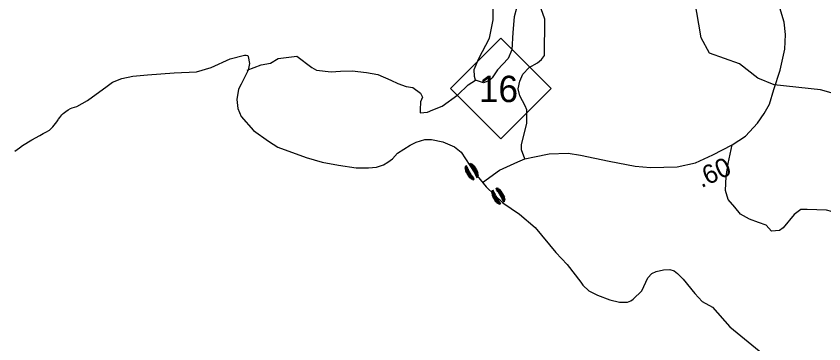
# Model space of a CAD drawing. Extents: x 1248089 to 1457196, y 820910 to 988753.
# Drawn here: x 1350941 to 1356299, y 837676 to 839847 of the extents above; entities that cross this region are included whole.
import ezdxf

# ---------------------------------------------------------------- set-up
doc = ezdxf.new("R2010")
doc.units = 0
for name, color, linetype in [('Exist Boundary Political CountyLine', 7, 'Continuous'), ('Exist Geographical Mountain Gap CELL', 7, 'Continuous'), ('Exist Hydrographic Misc Water Feature', 7, 'Continuous'), ('Exist Road Non-System Type 51', 7, 'Continuous'), ('Exist Road Primary NC Attributed', 7, 'Continuous'), ('Exist Road Primary NC Shield CELL', 7, 'Continuous'), ('Exist Road Primary NC Shield Number Label', 7, 'Continuous'), ('Prop CMT Slope Fill', 7, 'Continuous')]:
    doc.layers.add(name, color=color, linetype=linetype)

msp = doc.modelspace()

# ---------------------------------------------------------------- linework, layer by layer
at = {"layer": 'Exist Boundary Political CountyLine'}
for points in [[(1350931.9, 838951.9), (1350962.4, 838975.3), (1350982.6, 838988.9), (1351045.5, 839027.6), (1351098.1, 839056.6), (1351120.3, 839068.1), (1351136.5, 839077.8), (1351160.8, 839091.3), (1351171, 839099.1), (1351183.3, 839112.9), (1351210, 839146.4), (1351220.2, 839160.2), (1351222.3, 839164.1), (1351230.6, 839176), (1351242.9, 839191.8), (1351253.1, 839201.6), (1351269.4, 839215.2), (1351285.6, 839226.9), (1351301.8, 839234.6), (1351311.9, 839238.4), (1351342.1, 839247.8), (1351414.3, 839287.4), (1351543.6, 839383.5), (1351579.6, 839409), (1351640.6, 839433), (1351713.6, 839448.5), (1351811.6, 839459), (1351988.6, 839471), (1352136.6, 839477), (1352234.6, 839507), (1352360.6, 839564.6), (1352455.6, 839587.8)], [(1352455.6, 839587.8), (1352466.8, 839589), (1352477.2, 839585.1), (1352479.6, 839579.8), (1352489.6, 839532.6), (1352479.6, 839487.8), (1352433.6, 839396.5), (1352416.6, 839362.1), (1352404.6, 839293.6), (1352410.6, 839235.6), (1352433.6, 839182), (1352515.6, 839089.6), (1352613.6, 839018.8), (1352675.6, 838979.1), (1352863.6, 838910.1), (1352969.6, 838879.9), (1353078.6, 838858.6), (1353196.6, 838842.6), (1353278.6, 838842.6), (1353331.6, 838846.6), (1353377.6, 838862.6), (1353406.6, 838878.7), (1353436.6, 838902.3), (1353470.6, 838939.1), (1353554.6, 838991.5), (1353593.6, 839012), (1353651.6, 839028.8), (1353695.6, 839030), (1353771.6, 839014.3), (1353849.6, 838980), (1353893.6, 838944.7), (1353978.6, 838813.9), (1354057.6, 838715.8), (1354169.6, 838609), (1354279.6, 838534.5), (1354382.6, 838445.7), (1354521.6, 838280), (1354595.6, 838201.1), (1354685.6, 838084), (1354700.6, 838065.1), (1354738.6, 838027.5), (1354796.6, 837998.6), (1354878.6, 837967.1), (1354942.6, 837952.6), (1354996.6, 837951.8), (1355018.6, 837959.9), (1355034.6, 837970.7), (1355091.6, 838027.1), (1355130.6, 838113.1), (1355158.6, 838140.7), (1355185.6, 838155.5), (1355235.6, 838165.1), (1355276.6, 838169.1), (1355305.6, 838159.1), (1355328.6, 838141.1), (1355365.6, 838104.7), (1355442.6, 838008.3), (1355492.6, 837955.5), (1355560.6, 837918.2), (1355674.6, 837789), (1355894.6, 837610.1)]]:
    msp.add_lwpolyline(points, dxfattribs=at)
at = {"layer": 'Exist Geographical Mountain Gap CELL'}
for points in [[(1353917.6, 838841.6), (1353917, 838841.2), (1353917.9, 838839.8), (1353932.4, 838846.5), (1353933, 838846.8), (1353932.1, 838848.3)], [(1353937.5, 838839.3), (1353936.6, 838840.8), (1353918.3, 838831.8), (1353919.2, 838830.3)], [(1353929.4, 838852.7), (1353928.5, 838854.2), (1353919.3, 838850.5), (1353920.2, 838849.1)], [(1353940.7, 838831.2), (1353939.9, 838832.6), (1353920.1, 838822.8), (1353921, 838821.3)], [(1353943.8, 838824.7), (1353942.9, 838826.2), (1353923.1, 838814.3), (1353924, 838812.9)], [(1353946.7, 838864.3), (1353947.6, 838862.8), (1353951.4, 838866.4), (1353955.4, 838870), (1353954.6, 838871.5), (1353950.6, 838867.9)], [(1353964, 838866), (1353964.6, 838866.4), (1353963.7, 838867.9), (1353950.8, 838858.6), (1353950.2, 838858.2), (1353951, 838856.7)], [(1353954.5, 838850.7), (1353955.3, 838849.2), (1353972.1, 838860.7), (1353971.2, 838862.2)], [(1353960.1, 838843.8), (1353960.9, 838842.3), (1353979.2, 838854.7), (1353978.3, 838856.2)], [(1353964.1, 838838.1), (1353965, 838836.6), (1353985, 838848), (1353984.1, 838849.5)], [(1353968.4, 838830.5), (1353969.3, 838829), (1353989.3, 838840.4), (1353988.5, 838841.9)], [(1353972.7, 838823), (1353973.6, 838821.5), (1353993.6, 838832.9), (1353992.7, 838834.4)], [(1353977.1, 838815.3), (1353977.9, 838813.9), (1353997.9, 838825.3), (1353997.1, 838826.7)], [(1353948.2, 838817.3), (1353947.3, 838818.8), (1353927.6, 838806.9), (1353928.5, 838805.5)], [(1353952.7, 838809.8), (1353951.9, 838811.3), (1353932.1, 838799.4), (1353933, 838797.9)], [(1353957.2, 838802.4), (1353956.3, 838803.9), (1353936.6, 838792), (1353937.5, 838790.5)], [(1353961.7, 838794.9), (1353960.8, 838796.4), (1353941.1, 838784.5), (1353942, 838783)], [(1353965.9, 838789.3), (1353965, 838790.8), (1353947, 838778), (1353947.9, 838776.5)], [(1353971.6, 838782.5), (1353970.8, 838784), (1353954.3, 838772.1), (1353955.2, 838770.6)], [(1353962.5, 838767), (1353961.9, 838766.6), (1353962.8, 838765.1), (1353975.5, 838774.8), (1353976.1, 838775.1), (1353975.2, 838776.6)], [(1353979.7, 838769.1), (1353978.8, 838770.6), (1353975, 838766.9), (1353971.2, 838763.2), (1353972, 838761.8), (1353975.9, 838765.5)], [(1353981.3, 838807.9), (1353982.2, 838806.3), (1354002.2, 838817.7), (1354001.4, 838819.3)], [(1353984.2, 838801.4), (1353985.1, 838799.9), (1354005.1, 838809.2), (1354004.2, 838810.8)], [(1353987.3, 838793.1), (1353988.1, 838791.6), (1354006.6, 838800.2), (1354005.7, 838801.7)], [(1354007.1, 838790.4), (1354007.7, 838790.7), (1354006.8, 838792.2), (1353992.2, 838785.9), (1353991.6, 838785.5), (1353992.5, 838784)], [(1353995, 838779.5), (1353995.9, 838778), (1354005.2, 838781.5), (1354004.3, 838783)], [(1354094.8, 838680.3), (1354094.2, 838680), (1354095, 838678.5), (1354109.6, 838684.8), (1354110.2, 838685.2), (1354109.4, 838686.6)], [(1354114.6, 838677.5), (1354113.7, 838679), (1354095.3, 838670.5), (1354096.1, 838669)], [(1354106.8, 838691.2), (1354106, 838692.6), (1354096.7, 838689.2), (1354097.5, 838687.7)], [(1354117.6, 838669.3), (1354116.8, 838670.8), (1354096.8, 838661.4), (1354097.7, 838659.9)], [(1354120.5, 838662.8), (1354119.6, 838664.3), (1354099.6, 838652.9), (1354100.5, 838651.4)], [(1354122.1, 838701.6), (1354123, 838700.1), (1354126.8, 838703.7), (1354130.7, 838707.4), (1354129.8, 838708.9), (1354125.9, 838705.2)], [(1354139.3, 838703.7), (1354139.9, 838704.1), (1354139, 838705.5), (1354126.4, 838695.9), (1354125.8, 838695.5), (1354126.6, 838694)], [(1354130.2, 838688.1), (1354131.1, 838686.7), (1354147.6, 838698.6), (1354146.7, 838700.1)], [(1354136, 838681.3), (1354136.8, 838679.9), (1354154.8, 838692.7), (1354153.9, 838694.2)], [(1354140.1, 838675.8), (1354141, 838674.3), (1354160.8, 838686.2), (1354159.9, 838687.7)], [(1354144.7, 838668.3), (1354145.6, 838666.8), (1354165.3, 838678.6), (1354164.4, 838680.1)], [(1354149.1, 838660.8), (1354150, 838659.4), (1354169.7, 838671.3), (1354168.9, 838672.7)], [(1354153.6, 838653.3), (1354154.5, 838651.8), (1354174.3, 838663.7), (1354173.4, 838665.2)], [(1354124.8, 838655.3), (1354123.9, 838656.8), (1354103.9, 838645.4), (1354104.8, 838643.9)], [(1354129.1, 838647.7), (1354128.3, 838649.2), (1354108.3, 838637.8), (1354109.1, 838636.3)], [(1354133.4, 838640.2), (1354132.5, 838641.7), (1354112.5, 838630.3), (1354113.4, 838628.8)], [(1354137.8, 838632.5), (1354136.9, 838634.1), (1354116.9, 838622.7), (1354117.7, 838621.1)], [(1354141.8, 838626.9), (1354141, 838628.4), (1354122.7, 838616), (1354123.5, 838614.5)], [(1354147.4, 838620), (1354146.5, 838621.5), (1354129.8, 838609.9), (1354130.6, 838608.4)], [(1354137.9, 838604.6), (1354137.3, 838604.3), (1354138.1, 838602.8), (1354151, 838612.1), (1354151.7, 838612.5), (1354150.8, 838614)], [(1354155.2, 838606.3), (1354154.3, 838607.8), (1354150.4, 838604.3), (1354146.4, 838600.7), (1354147.3, 838599.2), (1354151.3, 838602.8)], [(1354158.1, 838645.9), (1354159, 838644.4), (1354178.7, 838656.3), (1354177.8, 838657.8)], [(1354161.1, 838639.5), (1354162, 838638), (1354181.8, 838647.9), (1354180.9, 838649.4)], [(1354164.4, 838631.4), (1354165.2, 838629.9), (1354183.5, 838638.9), (1354182.6, 838640.3)], [(1354184.2, 838629), (1354184.8, 838629.4), (1354184, 838630.9), (1354169.5, 838624.2), (1354168.9, 838623.8), (1354169.8, 838622.4)], [(1354172.4, 838617.9), (1354173.3, 838616.4), (1354182.5, 838620.1), (1354181.6, 838621.6)]]:
    msp.add_lwpolyline(points, close=True, dxfattribs=at)
at = {"layer": 'Exist Hydrographic Misc Water Feature'}
msp.add_lwpolyline([(1356558.7, 839278.1), (1356276.6, 839359.2), (1355969.6, 839391.7), (1355861.6, 839436.5), (1355738.7, 839530.9), (1355540.6, 839600.6), (1355484.6, 839703.5), (1355439.6, 839963.7), (1355440.6, 840380.6), (1355410.6, 840522.4), (1355199.6, 840769.6), (1355168.6, 840878.5), (1355181.6, 841111.3), (1355299.5, 841548.8)], dxfattribs=at)
at = {"layer": 'Exist Road Non-System Type 51'}
for points in [[(1353987.9, 839423.1), (1353981.7, 839447.8), (1353978.6, 839494.2), (1354009.5, 839565.2), (1354080.5, 839701), (1354105.2, 839821.5), (1354105.2, 839982.1)], [(1354259.4, 839898.7), (1354244, 839843.1), (1354234.8, 839738.1), (1354228.6, 839623.8), (1354203.9, 839565.2), (1354132.9, 839491.1), (1354099, 839438.6), (1354080.5, 839420), (1354040.4, 839404.6), (1353987.9, 839423.1)], [(1354315, 838901.3), (1354293.4, 838959.9), (1354293.4, 838997), (1354327.3, 839135.9), (1354327.3, 839225.5), (1354318.1, 839253.3), (1354281, 839318.1), (1354271.8, 839364.5), (1354281, 839417), (1354302.6, 839463.3), (1354342.8, 839506.5), (1354398.3, 839537.4), (1354426.1, 839559), (1354444.6, 839586.8), (1354447.7, 839827.7), (1354423, 839895.6)], [(1352472.8, 839488), (1352565.4, 839525), (1352627.1, 839534.3), (1352679.5, 839565.2), (1352803, 839580.6), (1352901.7, 839506.5), (1352932.6, 839488), (1353031.3, 839478.7), (1353093, 839481.8), (1353170.2, 839484.9), (1353265.8, 839472.5), (1353339.9, 839460.2), (1353426.3, 839423.1), (1353472.6, 839401.5), (1353528.1, 839379.9), (1353571.3, 839373.7), (1353623.8, 839336.7), (1353636.1, 839308.9), (1353623.8, 839278), (1353620.7, 839225.5), (1353620.7, 839207), (1353670.1, 839210.1), (1353704, 839225.5), (1353765.7, 839250.2), (1353870.6, 839324.3), (1353938.5, 839392.2), (1353987.9, 839423.1)], [(1356368.8, 838449.1), (1356366.7, 838523.2), (1356350.3, 838552.1), (1356317.4, 838562.3), (1356187.8, 838566.5), (1356146.6, 838566.5), (1356101.4, 838531.5), (1356029.4, 838445), (1356005.6, 838425.9), (1355952.1, 838421.7), (1355917.1, 838462.9), (1355865.7, 838479.4), (1355806, 838502), (1355746.4, 838535), (1355707.3, 838580.3), (1355664.1, 838631.7), (1355645.6, 838691.4), (1355649.7, 838784.1), (1355664.1, 838870.5), (1355690.2, 838994.3)]]:
    msp.add_lwpolyline(points, dxfattribs=at)
at = {"layer": 'Exist Road Primary NC Attributed'}
msp.add_lwpolyline([(1354034.4, 838744.6), (1354148.1, 838826.9), (1354268.4, 838882), (1354315, 838901.3), (1354378.4, 838914.6), (1354476.3, 838935), (1354602.7, 838939.1), (1354684.2, 838924.8), (1354873.8, 838886.1), (1355047.1, 838853.4), (1355149, 838843.2), (1355326.4, 838847.3), (1355446.7, 838873.8), (1355561.8, 838927), (1355690.2, 838994.3), (1355777.9, 839051.4), (1355859.4, 839137.1), (1355902.3, 839202.4), (1355938.9, 839263.6), (1355967.5, 839361.6), (1356010, 839489), (1356040.5, 839627.7), (1356044.6, 839725.6), (1356034.4, 839807.3), (1356005.9, 839901.1)], dxfattribs=at)
at = {"layer": 'Exist Road Primary NC Shield CELL'}
msp.add_lwpolyline([(1353822.9, 839366.8), (1354155.9, 839699.8), (1354488.9, 839366.8), (1354155.9, 839033.8)], close=True, dxfattribs=at)

# ---------------------------------------------------------------- texts
at = {"layer": 'Exist Road Primary NC Shield Number Label'}
msp.add_text('16', height=175, dxfattribs=at).set_placement((1354010, 839277.1))
at = {"layer": 'Prop CMT Slope Fill'}
msp.add_text('.60', height=125, rotation=24.7735, dxfattribs=at).set_placement((1355485.6, 838706.6))

doc.saveas('drawing.dxf')
